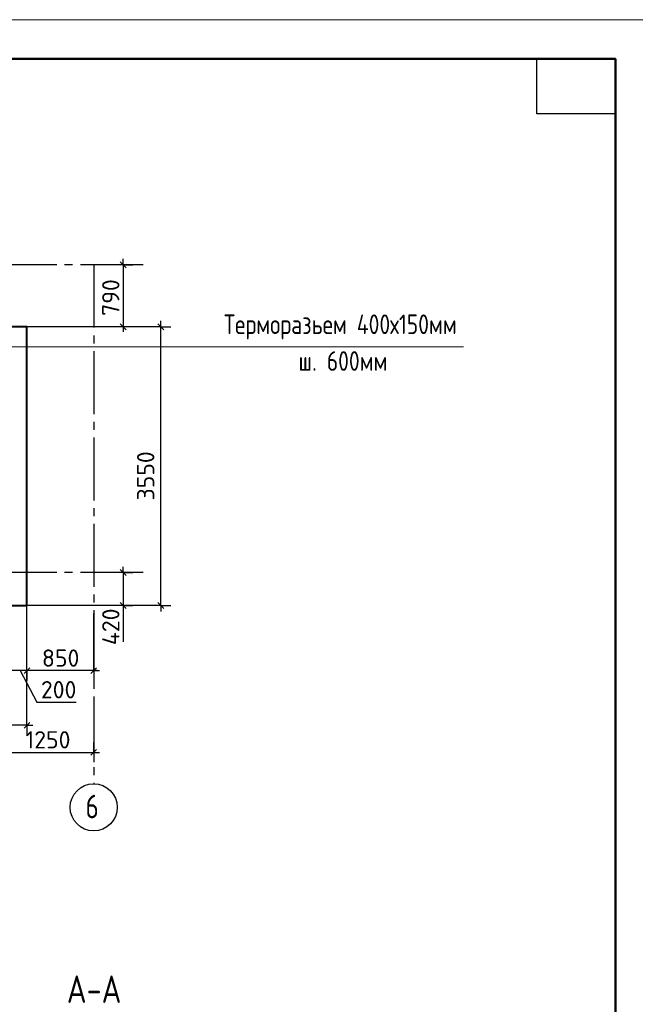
# Model space of a CAD drawing. Header units: millimetres. Extents: x 40580 to 1930067, y -240640 to 81020.
# Tile 669 of 686: x 1815366 to 1823204, y -222392 to -209850. Entities that reach past the tile are written whole.
import ezdxf

# ---------------------------------------------------------------- set-up
doc = ezdxf.new("R2010")
doc.units = ezdxf.units.MM
doc.linetypes.add('______5', pattern=[1100, 800, -100, 100, -100])
doc.linetypes.add('CENTER', pattern=[2, 1.25, -0.25, 0.25, -0.25])
for name, color, linetype, lineweight in [('Standard', 7, 'Continuous', 25), ('ОСИ', 7, 'CENTER', 15), ('Основная', 7, 'Continuous', 40), ('Примечания', 7, 'Continuous', 13)]:
    doc.layers.add(name, color=color, linetype=linetype, lineweight=lineweight)
doc.layers.add('Размерная выноска', color=7, linetype='Continuous')
doc.styles.add('GOST 2.304', font='isocpeur.ttf', dxfattribs={"width": 0.8})
doc.styles.add('ISOCPEUR', font='isocpeur.ttf')

msp = doc.modelspace()

# ---------------------------------------------------------------- linework, layer by layer
at = {"layer": 'Standard', "color": 7, "linetype": 'Continuous', "lineweight": 25, "transparency": 33554687}
for p, q in [((1816645.9, -212934.9), (1816720.9, -213009.9)), ((1816645.9, -213724.9), (1816720.9, -213799.9)), ((1817200.9, -213799.9), (1817125.9, -213724.9)), ((1816645.9, -216854.9), (1816720.9, -216929.9)), ((1816645.9, -217274.9), (1816720.9, -217349.9)), ((1817200.9, -217349.9), (1817125.9, -217274.9)), ((1815495.9, -218103.9), (1815420.9, -218178.9)), ((1816345.9, -218103.9), (1816270.9, -218178.9)), ((1815495.9, -218800.4), (1815420.9, -218875.4)), ((1816270.9, -219219.9), (1816345.9, -219144.9))]:
    msp.add_line(p, q, dxfattribs=at)
at = {"layer": 'Standard', "color": 7, "linetype": 'Continuous', "lineweight": -3, "transparency": 33554687}
for p, q in [((1816683.4, -212972.4), (1816683.4, -212897.4)), ((1816683.4, -212972.4), (1816683.4, -213392.4)), ((1816683.4, -213392.4), (1816683.4, -213467.4)), ((1817163.4, -213762.4), (1817163.4, -213687.4)), ((1817163.4, -217312.4), (1817163.4, -213762.4)), ((1816683.4, -216892.4), (1816683.4, -216817.4)), ((1816683.4, -216892.4), (1816683.4, -217312.4)), ((1816683.4, -217312.4), (1816683.4, -217387.4)), ((1817163.4, -217312.4), (1817163.4, -217387.4)), ((1816358.4, -218141.4), (1815258.4, -218141.4)), ((1816308.4, -218141.4), (1816383.4, -218141.4)), ((1815458.4, -218837.9), (1815533.4, -218837.9)), ((1815058.4, -219182.4), (1816308.4, -219182.4)), ((1816308.4, -219182.4), (1816383.4, -219182.4))]:
    msp.add_line(p, q, dxfattribs=at)
at = {"layer": 'Standard', "color": 251, "linetype": 'Continuous', "lineweight": -3, "true_color": 0x656565, "transparency": 33554687}
for p, q in [((1816683.4, -212972.4), (1816558.4, -212972.4)), ((1816683.4, -212972.4), (1816808.4, -212972.4)), ((1817163.4, -213762.4), (1815458.4, -213762.4)), ((1816683.4, -213762.4), (1815458.4, -213762.4)), ((1817163.4, -213762.4), (1817038.4, -213762.4)), ((1817163.4, -213762.4), (1817288.4, -213762.4)), ((1816683.4, -216892.4), (1816558.4, -216892.4)), ((1816683.4, -216892.4), (1816808.4, -216892.4)), ((1815458.4, -218837.9), (1815458.4, -217307.6)), ((1817163.4, -217312.4), (1815458.4, -217312.4)), ((1816683.4, -217312.4), (1815458.4, -217312.4)), ((1816683.4, -217312.4), (1816558.4, -217312.4)), ((1816683.4, -217312.4), (1816808.4, -217312.4)), ((1817163.4, -217312.4), (1817038.4, -217312.4)), ((1817163.4, -217312.4), (1817288.4, -217312.4)), ((1816308.4, -218141.4), (1816308.4, -217412.4)), ((1815458.4, -218141.4), (1815458.4, -218016.4)), ((1816308.4, -218141.4), (1816308.4, -218016.4)), ((1815458.4, -218141.4), (1815458.4, -218266.4)), ((1816308.4, -218141.4), (1816308.4, -218266.4)), ((1815458.4, -218837.9), (1815458.4, -218712.9)), ((1815458.4, -218837.9), (1815458.4, -218962.9)), ((1816308.4, -219182.4), (1816308.4, -219057.4)), ((1816308.4, -219182.4), (1816308.4, -219307.4)), ((1816308.4, -219182.4), (1816308.4, -219182.4))]:
    msp.add_line(p, q, dxfattribs=at)
at = {"layer": 'Standard', "color": 7, "linetype": 'Continuous', "lineweight": 13, "transparency": 33554687}
msp.add_lwpolyline([(1802450, -239549.7), (1823450, -239549.7), (1823450, -209849.7), (1802450, -209849.7), (1802450, -239549.7)], close=True, dxfattribs=at)
at = {"layer": 'Standard', "color": 7, "linetype": 'Continuous', "lineweight": 50, "transparency": 33554687}
msp.add_lwpolyline([(1804450, -210349.7), (1822950, -210349.7), (1822950, -239049.7), (1804450, -239049.7), (1804450, -210349.7)], close=True, dxfattribs=at)
at = {"layer": 'Standard', "color": 7, "linetype": 'Continuous', "lineweight": 25, "transparency": 33554687}
msp.add_lwpolyline([(1822950, -210349.7), (1822950, -211049.7), (1821950, -211049.7), (1821950, -210349.7), (1822950, -210349.7)], close=True, dxfattribs=at)
at = {"layer": 'Standard', "color": 251, "linetype": 'Continuous', "lineweight": -3, "true_color": 0x656565, "transparency": 33554687}
msp.add_lwpolyline([(1815458.4, -218141.4), (1815458.4, -218117.6), (1815458.4, -218117.6), (1815458.4, -217232.4)], dxfattribs=at)
at = {"layer": 'Standard', "color": 7, "linetype": 'Continuous', "lineweight": -3, "transparency": 33554687}
msp.add_lwpolyline([(1815458.4, -218837.9), (1812707.7, -218837.9), (1812707.7, -218837.9), (1809148.4, -218837.9)], dxfattribs=at)
at = {"layer": 'ОСИ', "color": 8, "linetype": '______5', "lineweight": -3, "transparency": 33554687}
for p, q in [((1816938.4, -212972.4), (1807107.9, -212972.4)), ((1816308.4, -212972.4), (1816308.4, -219582.4)), ((1816938.4, -216892.4), (1807107.9, -216892.4))]:
    msp.add_line(p, q, dxfattribs=at)
at = {"layer": 'ОСИ', "color": 7, "linetype": 'Continuous', "lineweight": -3, "transparency": 33554687}
msp.add_circle((1816308.4, -219882.4), 300, dxfattribs=at)
at = {"layer": 'Основная', "transparency": 33554687}
for p, q in [((1815458.4, -213762.4), (1809148.4, -213762.4)), ((1815458.4, -217312.4), (1815458.4, -213762.4)), ((1809148.4, -217312.4), (1815458.4, -217312.4))]:
    msp.add_line(p, q, dxfattribs=at)
at = {"layer": 'Примечания', "color": 7, "linetype": 'Continuous', "lineweight": 13, "transparency": 33554687}
msp.add_line((1821016.3, -214017.4), (1815258.4, -214017.4), dxfattribs=at)
at = {"layer": 'Размерная выноска', "color": 7, "linetype": 'Continuous', "lineweight": -3, "transparency": 33554687}
for p, q in [((1816683.4, -213392.4), (1816683.4, -213826.6)), ((1816683.4, -217312.4), (1816683.4, -217772.4))]:
    msp.add_line(p, q, dxfattribs=at)
msp.add_lwpolyline([(1815373.7, -218141.4), (1815584.1, -218541.4), (1816084.1, -218541.4)], dxfattribs=at)

# ---------------------------------------------------------------- texts
at = {"layer": 'Standard', "color": 7, "linetype": 'Continuous', "lineweight": 25, "transparency": 33554687, "char_height": 220, "style": 'ISOCPEUR'}
for s, insert, width, attachment_point, rotation in [('790', (1816415.7, -213155.7), 531.973, 3, 90), ('3550', (1816860.1, -215347.4), 672.628, 3, 90), ('420', (1816416.1, -217349.9), 531.973, 3, 90), ('850', (1815648.7, -218091.4), 516.39, 7, 0), ('200', (1815636.2, -218494.2), 469.509, 7, 0)]:
    msp.add_mtext(s, dxfattribs=dict(at, insert=insert, width=width, attachment_point=attachment_point, rotation=rotation))
at = {"layer": 'Standard', "color": 7, "linetype": 'Continuous', "lineweight": 25, "transparency": 33554687, "insert": (1815441, -219132.4), "char_height": 220, "width": 610.171, "attachment_point": 7, "style": 'ISOCPEUR'}
msp.add_mtext('1250', dxfattribs=at)
at = {"layer": 'Standard', "color": 7, "linetype": 'Continuous', "lineweight": -3, "transparency": 33554687, "insert": (1815966, -222374.8), "char_height": 350, "width": 871.094, "attachment_point": 7, "style": 'GOST 2.304'}
msp.add_mtext('А-А', dxfattribs=at)
at = {"layer": 'ОСИ', "color": 7, "linetype": 'Continuous', "lineweight": 25, "transparency": 33554687, "insert": (1816203.4, -220022.4), "char_height": 300, "width": 326.853, "attachment_point": 7, "style": 'ISOCPEUR'}
msp.add_mtext('\\W0.78;6', dxfattribs=at)
at = {"layer": 'Примечания', "color": 7, "linetype": 'Continuous', "lineweight": 25, "transparency": 33554687, "char_height": 250, "attachment_point": 7, "style": 'GOST 2.304'}
for s, insert, width in [('Терморазьем\\~400х150мм', (1817966.3, -213922.4), 3189.087), ('ш.\\~600мм', (1818916.3, -214322.4), 1279.437)]:
    msp.add_mtext(s, dxfattribs=dict(at, insert=insert, width=width))

doc.saveas('drawing.dxf')
